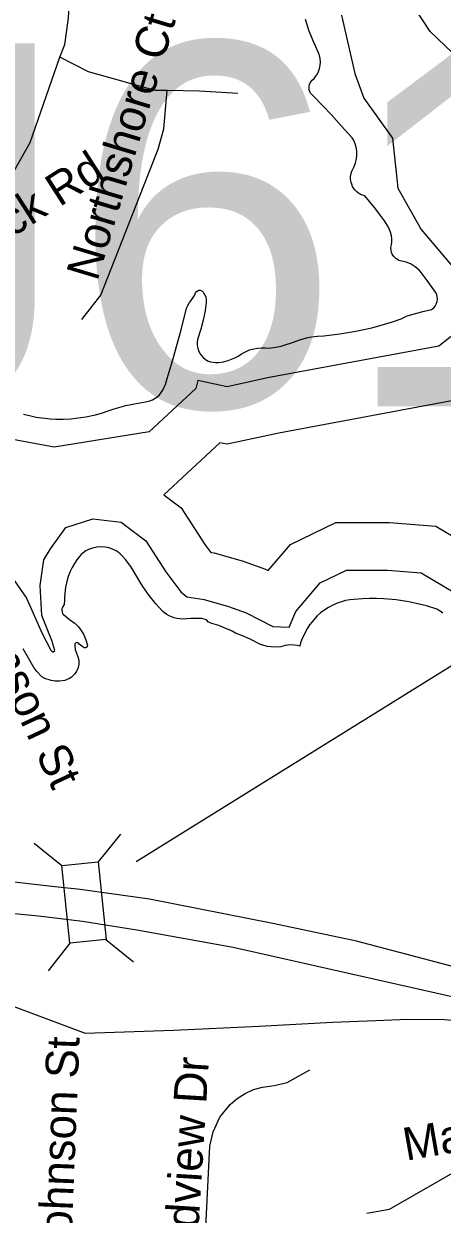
# Model space of a CAD drawing. Extents: x 1662474 to 1856135, y 779280 to 917889.
# Drawn here: x 1701087 to 1702297, y 822946 to 826386 of the extents above; entities that cross this region are included whole.
import ezdxf

# ---------------------------------------------------------------- set-up
doc = ezdxf.new("R2010")
doc.units = 0
for name, color, linetype in [('Exist Hydrographic Lake Shore', 7, 'Continuous'), ('Exist Road Non-System Structure Non-Sys NCDOT Attributed CELL', 7, 'Continuous'), ('Exist Road Non-System Structure Non-Sys NCDOT Number Label', 7, 'Continuous'), ('Exist Road Non-System Structure Non-Sys Other Number Label', 7, 'Continuous'), ('Exist Road Non-System Type 51', 7, 'Continuous'), ('Exist Road Non-System Type 51 Label', 7, 'Continuous'), ('Exist Road Primary US Divided Attributed', 7, 'Continuous'), ('Old_Level_44', 7, 'Continuous')]:
    doc.layers.add(name, color=color, linetype=linetype)

msp = doc.modelspace()

# ---------------------------------------------------------------- linework, layer by layer
at = {"layer": 'Exist Hydrographic Lake Shore'}
for points in [[(1702148, 825783.8), (1702141.4, 825798.7), (1702129.9, 825816.8), (1702116.2, 825835.9), (1702101.8, 825854.9), (1702086.9, 825873.2), (1702073.4, 825888.7), (1702066.6, 825890.8), (1702060.6, 825893.4), (1702055.1, 825896.9), (1702049.9, 825900.8), (1702045.4, 825905.5), (1702041.1, 825910.8), (1702037.8, 825916.6), (1702035.4, 825922.6), (1702033.5, 825928.9), (1702032.2, 825936.2), (1702032.2, 825943.8), (1702033, 825950.4), (1702035.6, 825960.4), (1702042.5, 825974.2), (1702046.4, 825984.2), (1702049, 825996.1), (1702050.1, 826006.8), (1702049.9, 826018.9), (1702048, 826029.4), (1702045.1, 826039.4), (1702040.1, 826050.6), (1702036.4, 826056.9), (1702006.2, 826090.8), (1701976.9, 826122.8), (1701924.4, 826177.4), (1701919.6, 826181.6), (1701916.5, 826186.1), (1701914.1, 826190.8), (1701912.5, 826195.8), (1701912, 826201.1), (1701912, 826205.2), (1701913.4, 826210.5), (1701915.1, 826215.5), (1701917.8, 826219.9), (1701920.6, 826223.4), (1701926.5, 826228.6), (1701932, 826235.4), (1701935.9, 826242), (1701939, 826248.8), (1701942, 826257.2), (1701944, 826266.9), (1701944.6, 826275.9), (1701944, 826285.8), (1701942.5, 826294.5), (1701939.6, 826302.9), (1701923.6, 826337), (1701912.2, 826364.8), (1701902, 826398.4)], [(1701488.9, 825327.6), (1701493.1, 825335.7), (1701496.5, 825344.1), (1701499.1, 825354.1), (1701518.4, 825418.9), (1701541.6, 825502.1), (1701557.8, 825564.6), (1701561.1, 825571.9), (1701566.1, 825580.6), (1701570.5, 825587.1), (1701579, 825597.9), (1701581.6, 825603.1), (1701583.6, 825609.2), (1701586.6, 825613.1), (1701590.8, 825615.8), (1701593.4, 825616.2), (1701597.1, 825616.2), (1701601.8, 825614.2), (1701605.2, 825610.5), (1701609.6, 825603.9), (1701613.1, 825596.9), (1701614.6, 825589.2), (1701614.6, 825581.4), (1701611, 825556.7), (1701605.2, 825530.2), (1701598.4, 825503.9), (1701589.5, 825474.3), (1701588.4, 825465.4), (1701588.6, 825456.7), (1701590, 825449.1), (1701592.4, 825441.8), (1701596.2, 825433.9), (1701600.5, 825427.6), (1701605.8, 825422.1), (1701611.2, 825417.3), (1701618.1, 825412.6), (1701627.2, 825409.2), (1701641.4, 825407.4), (1701649.5, 825407.6), (1701664.8, 825409.8), (1701677.4, 825413.1), (1701687.9, 825416.8), (1701697.6, 825421.2), (1701706.5, 825426.2), (1701716.2, 825432.8), (1701727.8, 825438.6), (1701739.9, 825443.6), (1701752.5, 825447), (1701763.2, 825448.8), (1701774, 825449.6), (1701784.8, 825449.9), (1701795.5, 825448.8), (1701816, 825452), (1701831.1, 825455.1), (1701846.1, 825459.3), (1701860.9, 825464.1), (1701885.2, 825473.2), (1701904.4, 825478.8), (1701919.4, 825481.9), (1701936.4, 825484), (1701954.2, 825484.8), (1701970, 825486.1), (1702001, 825490.1), (1702047.2, 825497.9), (1702093.1, 825508.1), (1702123, 825516.2), (1702153, 825525.4), (1702178.6, 825534.1), (1702196.2, 825542.2), (1702240.9, 825554.9), (1702266.6, 825560.9), (1702272.6, 825565.9), (1702276.6, 825570.6), (1702280, 825576.4), (1702282.4, 825583.5), (1702283.4, 825591.3), (1702282.9, 825597.6), (1702281.6, 825603.9), (1702278.1, 825610.8), (1702253.5, 825644.6), (1702236.1, 825667.2), (1702230.1, 825674.2), (1702219.4, 825683.8), (1702207.5, 825691.3), (1702200.5, 825694.8), (1702193.1, 825697.4), (1702185.5, 825699.5), (1702175.2, 825701.6), (1702170.5, 825703.1), (1702162.9, 825707.6), (1702156.9, 825713.6), (1702152.1, 825721), (1702150.4, 825725.8), (1702149.2, 825730.7), (1702149, 825739.4), (1702150.9, 825747.8), (1702151.6, 825756.4), (1702151.4, 825765.4), (1702150.4, 825774), (1702148, 825783.8)], [(1701085.5, 825258), (1701106.8, 825253), (1701122, 825249.9), (1701164.2, 825244.9), (1701178.8, 825244.1), (1701200.5, 825244.1), (1701222.2, 825244.9), (1701236.8, 825246.2), (1701265.6, 825250.1), (1701294.1, 825256.2), (1701311.5, 825260.9), (1701330.9, 825268.2), (1701348, 825273.5), (1701381.4, 825282.9), (1701406.5, 825288.4), (1701439.1, 825294), (1701451.1, 825296.6), (1701459, 825299.5), (1701471.1, 825307.6), (1701478.8, 825314.4), (1701484.5, 825321.2), (1701488.9, 825327.6)], [(1702299.1, 824683.2), (1702291.2, 824689.2), (1702282.1, 824694.5), (1702252.1, 824703.7), (1702221.5, 824711.3), (1702201, 824715.5), (1702163.8, 824721.2), (1702128.2, 824724.2), (1702107.5, 824725.2), (1702086.9, 824725.2), (1702066.1, 824724.7), (1702030.1, 824721.8), (1702017.8, 824719.4), (1702005.5, 824716.1), (1701993.6, 824712.1), (1701979.2, 824705.6), (1701968.2, 824699.8), (1701957.4, 824692.9), (1701944.9, 824683.8), (1701935.4, 824675.4), (1701919.9, 824656.7), (1701913.6, 824648.8), (1701907, 824639.4), (1701891, 824607.9), (1701887.4, 824597.1), (1701885, 824587.9), (1701877.6, 824589.8), (1701870, 824590.8), (1701856.4, 824591.4), (1701842.8, 824589.5), (1701830.1, 824585.9), (1701814.9, 824584.8), (1701802, 824585.3), (1701791.5, 824586.9), (1701781.4, 824589.2), (1701771.1, 824592.7), (1701742, 824607.6), (1701719.4, 824617.4), (1701698.9, 824625.2), (1701687.4, 824631.8), (1701671.1, 824639.1), (1701650.4, 824647), (1701630.4, 824653.1), (1701621, 824657), (1701615.1, 824663.8), (1701601.8, 824667.8), (1701569.5, 824667.8), (1701545.1, 824665.9), (1701538, 824666.2), (1701529.6, 824667.2), (1701521.5, 824669.1), (1701513.6, 824671.9), (1701507, 824674.8), (1701500, 824679.3), (1701494.1, 824683.5), (1701487.9, 824689.2), (1701468.5, 824710.2), (1701449, 824734.1), (1701431.2, 824759.6), (1701423.4, 824772.8), (1701414.1, 824788.8), (1701395.8, 824817.9), (1701381, 824837.6), (1701372.4, 824847.5), (1701365, 824854.9), (1701355.4, 824861.7), (1701345.1, 824867.2), (1701333.5, 824871.4), (1701321.8, 824873.8), (1701309.6, 824874.6), (1701297.6, 824873.8), (1701285.5, 824871.1), (1701274.2, 824866.9), (1701266.1, 824862.8), (1701257.5, 824856.7), (1701253.8, 824854.1), (1701247.5, 824846.8), (1701239.9, 824836.8)], [(1701239.9, 824836.8), (1701232.8, 824826.2), (1701226.5, 824815.2), (1701221, 824803.7), (1701215.1, 824789), (1701209.9, 824770.6), (1701207.6, 824758.3), (1701203.9, 824730.2), (1701204.6, 824720.2), (1701203.1, 824708.4), (1701198.1, 824700.6), (1701196.8, 824696.9), (1701196.2, 824692.9), (1701197.4, 824686.1), (1701198.9, 824682.4), (1701201.2, 824679.3), (1701219.1, 824664.3), (1701235.4, 824653.1), (1701244.9, 824643.6), (1701253, 824633.1), (1701260.6, 824620.2), (1701266.4, 824606.1), (1701270.6, 824590.8), (1701270, 824587.7), (1701268.8, 824585.1), (1701266.6, 824583.5), (1701264.8, 824582.9), (1701260.9, 824583.2), (1701251.1, 824590.1), (1701247.2, 824593.4), (1701245.1, 824596.4), (1701243, 824597.4), (1701240.6, 824597.9), (1701238.2, 824597.4), (1701236.1, 824596.1), (1701234.6, 824594.2), (1701233.9, 824590.8), (1701235.4, 824577.4), (1701237.8, 824569.8), (1701243, 824557.2), (1701245.4, 824547.2), (1701245.6, 824536), (1701243.8, 824526), (1701241.8, 824520), (1701238.2, 824513.1), (1701234.6, 824507.9), (1701229.6, 824502.4), (1701223.9, 824497.4), (1701218.4, 824494), (1701212.5, 824491.1), (1701205.5, 824488.8), (1701190.2, 824486.4), (1701177.6, 824486.6), (1701165.6, 824488.5), (1701147.8, 824493.8), (1701138.8, 824498.7), (1701123.9, 824514.2), (1701116, 824525.5), (1701085.2, 824580.1)]]:
    msp.add_lwpolyline(points, dxfattribs=at)
at = {"layer": 'Exist Road Non-System Structure Non-Sys NCDOT Attributed CELL'}
for p, q in [((1701366.2, 824044.2), (1701301.4, 823964.2)), ((1701116.8, 824018), (1701196.7, 823953.3)), ((1701324.4, 823740.1), (1701404.3, 823675.3)), ((1701220.2, 823729.1), (1701157.3, 823649.4))]:
    msp.add_line(p, q, dxfattribs=at)
msp.add_lwpolyline([(1701301.4, 823964.2), (1701324.9, 823740.1), (1701220.2, 823729.1), (1701196.7, 823953.3)], close=True, dxfattribs=at)
at = {"layer": 'Exist Road Non-System Structure Non-Sys NCDOT Number Label'}
msp.add_line((1701411.8, 823965.3), (1703156.9, 825048.7), dxfattribs=at)
at = {"layer": 'Exist Road Non-System Type 51'}
for points in [[(1701191.2, 826289.8), (1701204.9, 826327), (1701216.2, 826402.6), (1701229.4, 826655.4)], [(1700449, 825571.4), (1700504.9, 825586.4), (1700596, 825624.7), (1700739.4, 825709.7), (1700893.9, 825829.1), (1700960.6, 825865.6), (1701024.4, 825918.9), (1701059, 825961.4), (1701104.6, 826043.2), (1701191.2, 826289.8)], [(1701501, 826193.2), (1701466.4, 826193.7), (1701274.2, 826248), (1701191.2, 826289.8)], [(1701254.2, 825532), (1701309.4, 825601.9), (1701475.8, 826023.6), (1701491.5, 826082.4), (1701501, 826193.2)], [(1701706.2, 826185.2), (1701594.6, 826191.9), (1701501, 826193.2)], [(1700058.5, 823853.9), (1700378.6, 823781.4), (1700464.5, 823758.6), (1700541.9, 823736.2), (1700590.5, 823716), (1700647.8, 823695), (1700728.9, 823665.1), (1700834.9, 823625.2), (1701005.8, 823565.7), (1701264.2, 823469.4)], [(1701264.2, 823469.4), (1701519.6, 823477.8), (1701767.9, 823489.2), (1701979.8, 823500.6), (1702105.6, 823505.5), (1702197.9, 823509.5), (1702303.6, 823508.4), (1702563.1, 823487.2)], [(1701609.6, 822830.2), (1701625.1, 823142.9), (1701634.1, 823183.5), (1701654, 823226.2), (1701683.6, 823263), (1701704.1, 823280.4), (1701727, 823294.5), (1701751.6, 823305.9), (1701777.6, 823313.2), (1701811.2, 823317.4), (1701849, 823326.9), (1701914.6, 823363.2)], [(1702079.1, 822948.9), (1702144.9, 822960.2), (1702426.9, 823122.6), (1702485.5, 823132.4), (1702553.1, 823133.1), (1702603.1, 823127.9), (1702644.9, 823110.2), (1702663.1, 823097.7), (1702702.5, 823076.9), (1702738.5, 823050.9), (1702755, 823025.8), (1702787.6, 822981.2), (1702802, 822953.9)]]:
    msp.add_lwpolyline(points, dxfattribs=at)
at = {"layer": 'Exist Road Primary US Divided Attributed'}
for points in [[(1701249.8, 823884.7), (1701168, 823893.3), (1700889.9, 823924.7), (1700762.2, 823934.5), (1700370.4, 823953.8), (1700065.4, 823957.9), (1699835.4, 823946.8), (1699680.4, 823939), (1699492.4, 823920.3), (1699123.7, 823875.7), (1698906.3, 823834.6), (1698628.9, 823785.1), (1698364.8, 823732.2), (1698133.6, 823666.1), (1697915.7, 823593.4), (1697714.2, 823520.7), (1697575.4, 823463.7)], [(1705260.4, 822352.9), (1705187.4, 822400), (1705119.1, 822440), (1704867.1, 822576.5), (1704664.6, 822677.7), (1703690.1, 823150.2), (1703048.1, 823423.8), (1702942.1, 823467.2), (1702816.5, 823508.1), (1702367.1, 823651.6), (1702049.5, 823735), (1701806.9, 823785.8), (1701450.7, 823856.2), (1701249.8, 823884.7)], [(1697572.1, 823353), (1697856.6, 823457.9), (1698015.1, 823514.1), (1698160.4, 823560.4), (1698315.6, 823603.3), (1698464.1, 823639.7), (1698692, 823685.9), (1698889.9, 823726), (1698957.9, 823738), (1699138.5, 823770.6), (1699485.5, 823818.1), (1699637.4, 823834.6), (1699716.6, 823837.9), (1699974.2, 823854.5), (1700334.1, 823857.8), (1700624.7, 823851.2), (1700908.4, 823829.1), (1701129.5, 823807.8), (1701256.6, 823793.1)], [(1701256.6, 823793.1), (1701413.4, 823767.8), (1701692.2, 823717.2), (1702346.8, 823570.3), (1702820.1, 823406.6), (1702884.4, 823383.2), (1703035, 823324.8), (1703388.9, 823178.6), (1703655.4, 823063.4), (1704652.8, 822567.1), (1704772.9, 822510.6), (1704999, 822390.6), (1705211.3, 822262.7)]]:
    msp.add_lwpolyline(points, dxfattribs=at)
at = {"layer": 'Old_Level_44'}
for points in [[(1701861.1, 827065.1), (1701815.9, 826970.7), (1701777.6, 826943.2), (1701676.4, 827102.1), (1701582.6, 827175.8), (1701523.2, 827208.2), (1701458.5, 827201), (1701602, 826981.7), (1701687.5, 826826.3), (1701769.3, 826699.2), (1701763.1, 826607.3), (1701828, 826622.5), (1702002.2, 826427.9), (1702044.3, 826243.1), (1702070.3, 826171.7), (1702153.2, 826055.6), (1702169.2, 825911.6), (1702235.9, 825791.6), (1702327.1, 825685.3), (1702414.3, 825554.6), (1702287.7, 825455.1)], [(1702964.1, 826137.9), (1702860.1, 826096.3), (1702783.8, 826011.7), (1702637.3, 826000.4), (1702530.3, 826087.9), (1702435.7, 826198.2), (1702262.2, 826363.7), (1702159.6, 826522.1), (1702183.8, 826618.7), (1702183, 826620.3), (1702107.9, 826632.8), (1702004.2, 826695), (1701861.1, 827065.1)], [(1702287.7, 825455.1), (1701791.9, 825363), (1701674.9, 825337.4), (1701589.8, 825355.7), (1701584, 825332.5), (1701449.1, 825207.2), (1701174.1, 825162.9), (1701018, 825192.1), (1700877.4, 825313.8), (1700836.8, 825383.4), (1700842.7, 825315.4), (1700929.2, 825178.5), (1700968.7, 825089.7), (1700968.7, 824973.3), (1700968.7, 824845.3)], [(1702417.3, 825313.7), (1701824.1, 825203.5), (1701675.2, 825171), (1701654, 825175.5), (1701491.7, 825024.7)], [(1701491.7, 825024.7), (1701541.9, 824987), (1701610.6, 824881.3), (1701627.7, 824858.5), (1701637.7, 824856.9), (1701721.2, 824833.4), (1701785.6, 824810), (1701793.7, 824805.8), (1701857.9, 824881.9), (1701989, 824944.8), (1702144.5, 824944.8), (1702279, 824934.5), (1702335.3, 824900.7)], [(1701017, 824836.1), (1701094.8, 824726.2), (1701139.3, 824624.4), (1701164.4, 824576), (1701170.3, 824570.1), (1701176.8, 824575.2), (1701168, 824603.8), (1701138.6, 824676.2), (1701133.5, 824762.6), (1701144.6, 824837.3), (1701164, 824868.6), (1701208.2, 824930.4), (1701286.5, 824955.3), (1701368.3, 824945.5), (1701440, 824891.7), (1701498, 824802.6), (1701541.1, 824745.1), (1701558.6, 824730.5), (1701608.1, 824722.5), (1701679.1, 824702.6), (1701730.2, 824684), (1701806.8, 824644.1), (1701854.2, 824642.8), (1701874, 824688), (1701943.9, 824770.8), (1702020.3, 824807.4), (1702139.2, 824807.4), (1702236.2, 824800), (1702329.3, 824744.2)]]:
    msp.add_lwpolyline(points, dxfattribs=at)

# ---------------------------------------------------------------- texts
at = {"layer": 'Exist Road Non-System Structure Non-Sys Other Number Label'}
msp.add_text('J61', height=1049.86, dxfattribs=at).set_placement((1700520.5, 825280.3))
at = {"layer": 'Exist Road Non-System Type 51 Label'}
for s, rotation, p in [('Northshore Ct', 73.28, (1701299.1, 825639.9)), ('Shamrock Rd', 32.6623, (1700678.5, 825528.1)), ('Johnson St', 295.1034, (1700901, 824744.2)), ('Johnson St', 87.7178, (1701222.7, 822821.8)), ('Woodview Dr', 86.434, (1701575.7, 822643.6)), ('Mapleview Ct', 9.9346, (1702192.7, 823100.1))]:
    msp.add_text(s, height=95, rotation=rotation, dxfattribs=at).set_placement(p)

doc.saveas('drawing.dxf')
